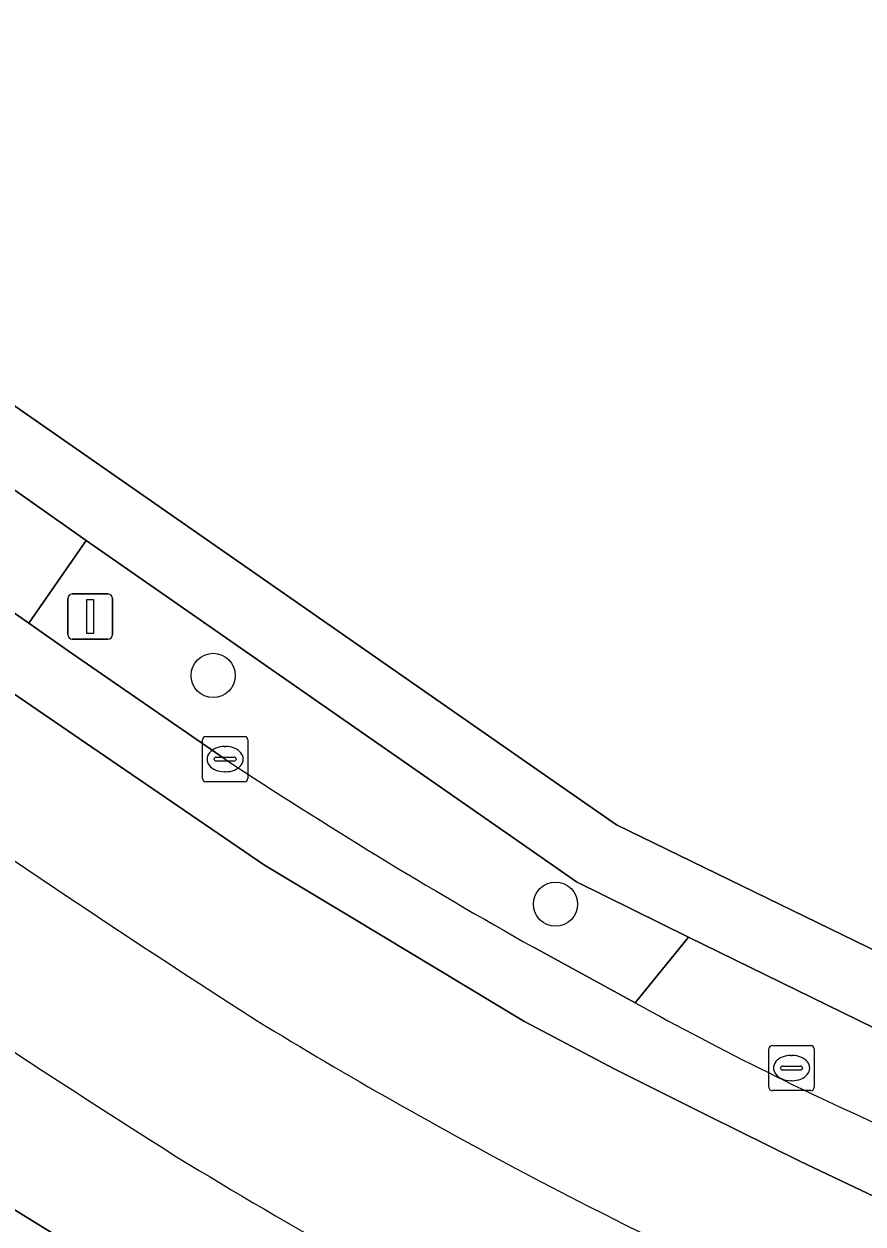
# Model space of a CAD drawing. Extents: x 155018 to 156648, y 383979 to 385733.
# Drawn here: x 155488.72 to 155507.3, y 385232.22 to 385258.77 of the extents above; entities that cross this region are included whole.
import ezdxf

# ---------------------------------------------------------------- set-up
doc = ezdxf.new("R2010")
doc.units = 0
for name, color, linetype in [('IMGEO_Berm_groen', 7, 'Continuous'), ('IMGEO_Boom', 7, 'Continuous'), ('IMGEO_Erf', 7, 'Continuous'), ('IMGEO_Kolk', 7, 'Continuous'), ('IMGEO_Lichtmast', 7, 'Continuous'), ('IMGEO_OVBaan_gesloten', 7, 'Continuous'), ('IMGEO_Rijbaan_lokaal_gesloten', 7, 'Continuous'), ('IMGEO_Rijbaan_lokaal_open', 7, 'Continuous'), ('IMGEO_Rioolput', 7, 'Continuous'), ('IMGEO_Voetpad_open', 7, 'Continuous')]:
    doc.layers.add(name, color=color, linetype=linetype)

msp = doc.modelspace()

# ---------------------------------------------------------------- linework, layer by layer
at = {"layer": 'IMGEO_Berm_groen'}
for points in [[(155490.098, 385247.339), (155488.829, 385245.509), (155489.698, 385244.901), (155493.172, 385242.502)], [(155500, 385238.341), (155502.25, 385237.113), (155503.434, 385238.562), (155500.951, 385239.787), (155500, 385240.449), (155490.098, 385247.339)]]:
    msp.add_lwpolyline(points, dxfattribs=at)
msp.add_arc((155554.097, 385334.794), 110.588, 236.56995, 240.71358, dxfattribs=at)
at = {"layer": 'IMGEO_Boom'}
for centre in [(155492.909, 385244.355), (155500.487, 385239.294)]:
    msp.add_circle(centre, 0.489, dxfattribs=at)
at = {"layer": 'IMGEO_Erf'}
msp.add_lwpolyline([(155515.229, 385374.57), (155497.415, 385356.647), (155487.138, 385346.28), (155487.108, 385346.249), (155489.398, 385344.043), (155477.411, 385326.839), (155462.645, 385305.648), (155454.585, 385294.134), (155445.254, 385280.803), (155445.26, 385280.65), (155486.638, 385251.619), (155488.965, 385250), (155500, 385242.323), (155501.834, 385241.047), (155509.618, 385237.262)], dxfattribs=at)
at = {"layer": 'IMGEO_Kolk'}
for p, q in [((155492.672, 385242.077), (155492.672, 385242.929)), ((155492.747, 385243.003), (155493.599, 385243.003)), ((155493.673, 385242.929), (155493.673, 385242.077)), ((155493.16, 385242.783), (155493.185, 385242.783)), ((155492.931, 385242.497), (155492.931, 385242.509)), ((155493.369, 385242.46), (155492.971, 385242.46)), ((155492.974, 385242.546), (155493.372, 385242.546)), ((155493.415, 385242.509), (155493.415, 385242.497)), ((155493.183, 385242.223), (155493.158, 385242.223)), ((155493.599, 385242.003), (155492.747, 385242.003))]:
    msp.add_line(p, q, dxfattribs=at)
for points in [[(155492.672, 385242.077), (155492.672, 385242.929)], [(155492.747, 385243.003), (155493.599, 385243.003)], [(155493.673, 385242.929), (155493.673, 385242.077)], [(155493.599, 385242.003), (155492.747, 385242.003)]]:
    msp.add_lwpolyline(points, dxfattribs=at)
for centre, radius, start, end in [((155492.749, 385242.927), 0.0765, 91.552, 178.448), ((155492.749, 385242.927), 0.0765, 91.552, 178.448), ((155493.597, 385242.927), 0.0765, 1.552, 88.448), ((155493.597, 385242.927), 0.0765, 1.552, 88.448), ((155492.971, 385242.506), 0.0403, 85.8775, 175.7526), ((155492.968, 385242.496), 0.0366, 178.938, 274.7102), ((155493.372, 385242.503), 0.043, 264.8664, 352.4533), ((155493.376, 385242.508), 0.0386, 1.7309, 96.639), ((155492.749, 385242.079), 0.0765, 181.552, 268.448), ((155492.749, 385242.079), 0.0765, 181.552, 268.448), ((155493.597, 385242.079), 0.0765, 271.552, 358.448), ((155493.597, 385242.079), 0.0765, 271.552, 358.448)]:
    msp.add_arc(centre, radius, start, end, dxfattribs=at)
for centre, major_axis, ratio, start_param, end_param in [((155493.159, 385242.503), (-0.387, 0.002), 0.722429, 4.712389, 7.853982), ((155493.184, 385242.503), (-0.39, 0.002), 0.717154, 1.570796, 4.712389)]:
    msp.add_ellipse(centre, major_axis=major_axis, ratio=ratio, start_param=start_param, end_param=end_param, dxfattribs=at)
at = {"layer": 'IMGEO_Lichtmast'}
for p, q in [((155489.789, 385246.157), (155490.579, 385246.157)), ((155490.579, 385246.157), (155489.789, 385246.157)), ((155489.689, 385245.257), (155489.689, 385246.057)), ((155489.689, 385246.057), (155489.689, 385245.257)), ((155490.679, 385246.057), (155490.679, 385245.257)), ((155490.679, 385245.257), (155490.679, 385246.057)), ((155490.579, 385245.157), (155489.789, 385245.157)), ((155489.789, 385245.157), (155490.579, 385245.157))]:
    msp.add_line(p, q, dxfattribs=at)
msp.add_lwpolyline([(155490.109, 385246.032), (155490.259, 385246.032), (155490.259, 385245.282), (155490.109, 385245.282), (155490.109, 385246.032)], dxfattribs=at)
for centre, start, end in [((155489.789, 385246.057), 90, 180), ((155489.789, 385246.057), 90, 180), ((155490.579, 385246.057), 0, 90), ((155490.579, 385246.057), 360, 90), ((155489.789, 385245.257), 180, 270), ((155489.789, 385245.257), 180, 270), ((155490.579, 385245.257), 270, 0), ((155490.579, 385245.257), 270, 0)]:
    msp.add_arc(centre, 0.1, start, end, dxfattribs=at)
at = {"layer": 'IMGEO_OVBaan_gesloten'}
for centre, radius, start, end in [((155637.205, 385460.24), 265.529, 234.69849, 237.33302), ((155592.555, 385393.49), 188.739, 234.05602, 237.84264), ((155550.341, 385329.05), 108.229, 238.55834, 242.28138), ((155550.883, 385329.581), 112.462, 238.4865, 243.09935), ((155550.474, 385329.298), 108.511, 242.28006, 249.8775)]:
    msp.add_arc(centre, radius, start, end, dxfattribs=at)
at = {"layer": 'IMGEO_Rijbaan_lokaal_gesloten'}
for points in [[(155493.172, 385242.502), (155489.698, 385244.901), (155488.829, 385245.509), (155484.453, 385248.574), (155482.416, 385250), (155475.534, 385254.819), (155461.221, 385264.811), (155450.191, 385272.539), (155447.765, 385274.216), (155438.644, 385280.583), (155435.045, 385283.096), (155432.118, 385285.259)], [(155431.815, 385282.382), (155435.961, 385279.391), (155436.643, 385278.884), (155437.283, 385279.706), (155439.174, 385278.335), (155444.354, 385274.71), (155449.916, 385270.816), (155455.479, 385266.923), (155462.108, 385262.282), (155469.132, 385257.364), (155476.156, 385252.446), (155482.044, 385248.35), (155486.064, 385245.605), (155490.085, 385242.86), (155494.048, 385240.158), (155495.962, 385239.007), (155497.875, 385237.856), (155499.789, 385236.705), (155501.799, 385235.641), (155503.855, 385234.619), (155505.912, 385233.597), (155507.84, 385232.688)], [(155507.84, 385232.688), (155505.912, 385233.597), (155503.855, 385234.619), (155501.799, 385235.641), (155499.789, 385236.705), (155497.875, 385237.856), (155495.962, 385239.007), (155494.048, 385240.158), (155490.085, 385242.86), (155486.064, 385245.605), (155482.044, 385248.35), (155476.156, 385252.446), (155469.132, 385257.364), (155462.108, 385262.282), (155455.479, 385266.923), (155449.916, 385270.816), (155444.354, 385274.71), (155439.174, 385278.335), (155437.283, 385279.706), (155436.643, 385278.884), (155435.961, 385279.391)], [(155431.663, 385273.213), (155433.364, 385271.333), (155433.769, 385270.941), (155434.968, 385270.089), (155475.915, 385241.101), (155486.554, 385233.732), (155495.838, 385228.015), (155503.557, 385224.201), (155513.737, 385220.252), (155537.191, 385211.882), (155557.9, 385204.567), (155558.855, 385207.433), (155540.881, 385213.823), (155531.528, 385217.123), (155511.979, 385224.068)], [(155590.359, 385193.1), (155557.9, 385204.567), (155537.191, 385211.882), (155513.737, 385220.252), (155503.557, 385224.201), (155495.838, 385228.015), (155486.554, 385233.732), (155475.915, 385241.101), (155475.085, 385239.875), (155481.942, 385235.104), (155485.441, 385232.688), (155489.87, 385229.816)], [(155502.25, 385237.113), (155500, 385238.341)]]:
    msp.add_lwpolyline(points, dxfattribs=at)
for centre, radius, start, end in [((155637.205, 385460.24), 265.529, 234.69849, 237.33302), ((155554.097, 385334.794), 110.588, 236.56995, 240.71358), ((155592.555, 385393.49), 188.739, 234.05602, 237.84264), ((155536.444, 385298.694), 70.437, 240.95792, 246.3526), ((155550.341, 385329.05), 108.229, 238.55834, 242.28138), ((155550.883, 385329.581), 112.462, 238.4865, 243.09935), ((155550.474, 385329.298), 108.511, 242.28006, 249.8775)]:
    msp.add_arc(centre, radius, start, end, dxfattribs=at)
at = {"layer": 'IMGEO_Rijbaan_lokaal_open'}
msp.add_lwpolyline([(155486.309, 385250), (155485.758, 385250.387), (155485.479, 385250), (155484.453, 385248.574), (155488.829, 385245.509), (155490.098, 385247.339)], close=True, dxfattribs=at)
for points in [[(155503.434, 385238.562), (155502.25, 385237.113)], [(155508.191, 385234.171), (155508.89, 385235.892), (155503.434, 385238.562)]]:
    msp.add_lwpolyline(points, dxfattribs=at)
msp.add_arc((155536.444, 385298.694), 70.437, 240.95792, 246.3526, dxfattribs=at)
at = {"layer": 'IMGEO_Rioolput'}
for p, q in [((155505.213, 385235.241), (155505.213, 385236.093)), ((155505.288, 385236.167), (155506.14, 385236.167)), ((155506.214, 385236.093), (155506.214, 385235.241)), ((155505.701, 385235.947), (155505.726, 385235.947)), ((155505.472, 385235.661), (155505.472, 385235.673)), ((155505.91, 385235.624), (155505.512, 385235.624)), ((155505.515, 385235.71), (155505.913, 385235.71)), ((155505.956, 385235.673), (155505.956, 385235.661)), ((155505.724, 385235.387), (155505.699, 385235.387)), ((155506.14, 385235.167), (155505.288, 385235.167))]:
    msp.add_line(p, q, dxfattribs=at)
for points in [[(155505.213, 385235.241), (155505.213, 385236.093)], [(155505.288, 385236.167), (155506.14, 385236.167)], [(155506.214, 385236.093), (155506.214, 385235.241)], [(155506.14, 385235.167), (155505.288, 385235.167)]]:
    msp.add_lwpolyline(points, dxfattribs=at)
for centre, radius, start, end in [((155505.29, 385236.091), 0.0765, 91.552, 178.448), ((155505.29, 385236.091), 0.0765, 91.552, 178.448), ((155506.138, 385236.091), 0.0765, 1.552, 88.448), ((155506.138, 385236.091), 0.0765, 1.552, 88.448), ((155505.512, 385235.67), 0.0403, 85.8775, 175.7526), ((155505.509, 385235.66), 0.0366, 178.938, 274.7102), ((155505.913, 385235.667), 0.043, 264.8664, 352.4533), ((155505.917, 385235.672), 0.0386, 1.7309, 96.639), ((155505.29, 385235.243), 0.0765, 181.552, 268.448), ((155505.29, 385235.243), 0.0765, 181.552, 268.448), ((155506.138, 385235.243), 0.0765, 271.552, 358.448), ((155506.138, 385235.243), 0.0765, 271.552, 358.448)]:
    msp.add_arc(centre, radius, start, end, dxfattribs=at)
for centre, major_axis, ratio, start_param, end_param in [((155505.7, 385235.667), (-0.387, 0.002), 0.722429, 4.712389, 7.853982), ((155505.725, 385235.667), (-0.39, 0.002), 0.717154, 1.570796, 4.712389)]:
    msp.add_ellipse(centre, major_axis=major_axis, ratio=ratio, start_param=start_param, end_param=end_param, dxfattribs=at)
at = {"layer": 'IMGEO_Voetpad_open'}
for points in [[(155509.618, 385237.262), (155501.834, 385241.047), (155500, 385242.323), (155488.965, 385250), (155486.638, 385251.619), (155445.26, 385280.65)], [(155449.135, 385276.104), (155485.758, 385250.387), (155486.309, 385250), (155490.098, 385247.339), (155500, 385240.449), (155500.951, 385239.787), (155503.434, 385238.562), (155508.89, 385235.892)]]:
    msp.add_lwpolyline(points, dxfattribs=at)

doc.saveas('drawing.dxf')
